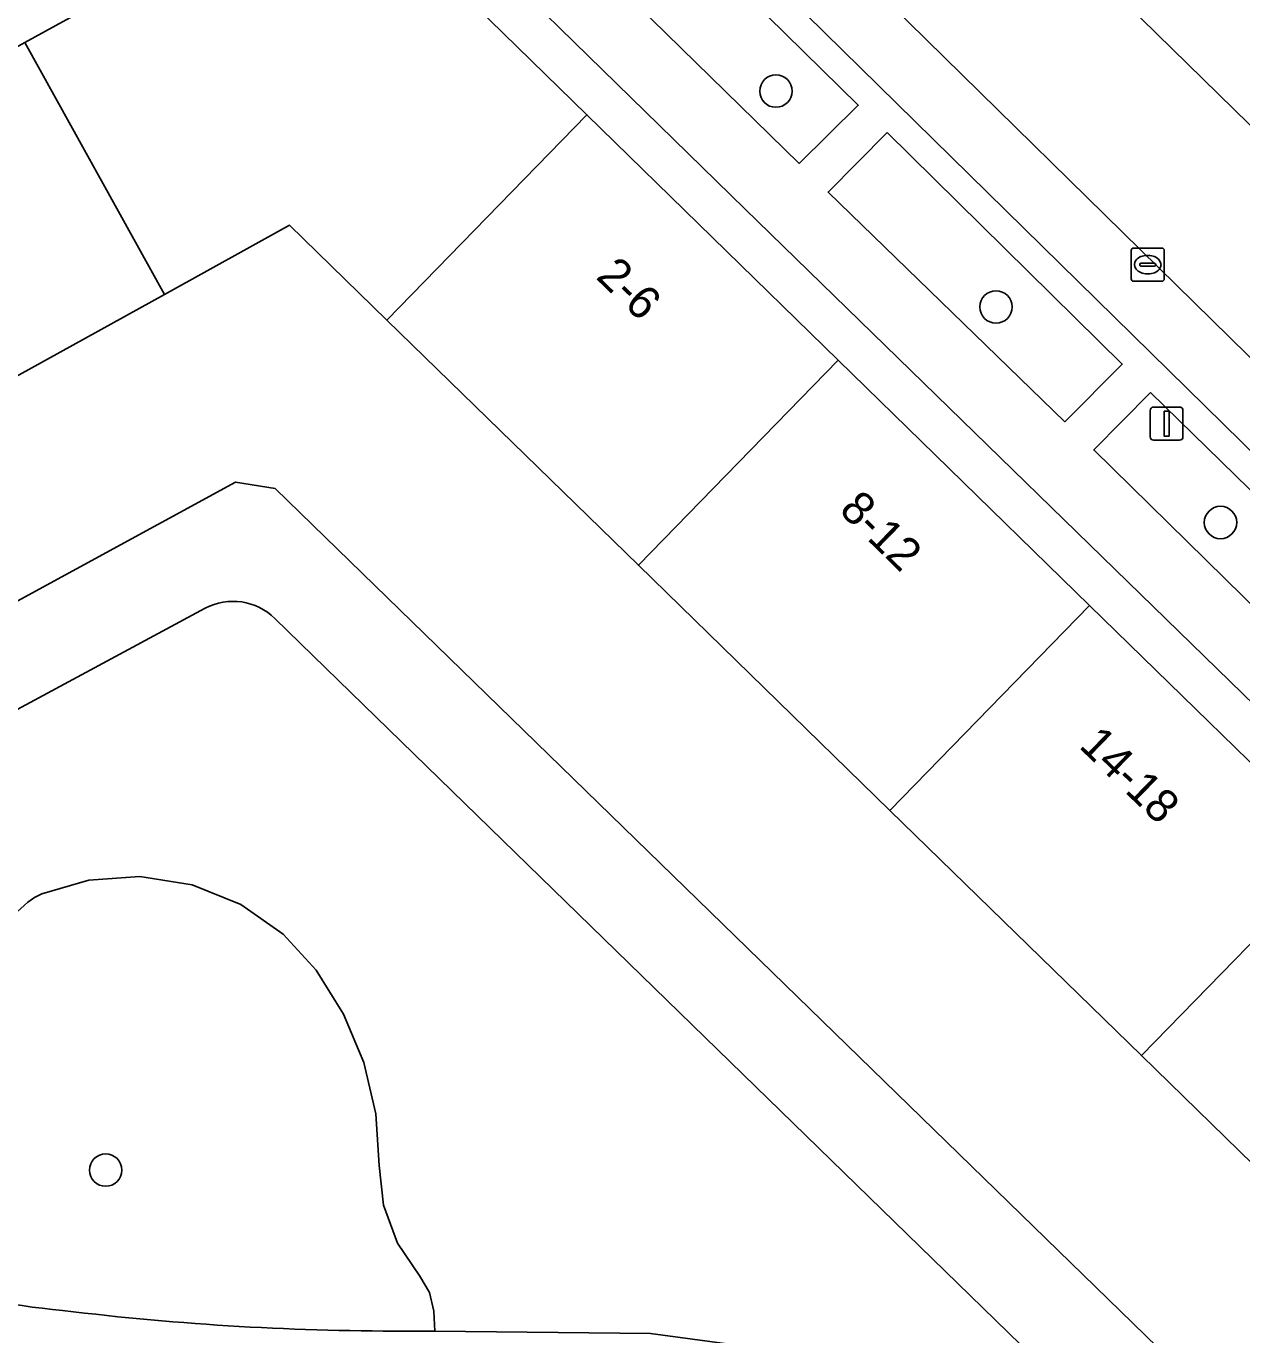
# Model space of a CAD drawing. Extents: x 159888 to 160761, y 384031 to 384750.
# Drawn here: x 160186.63 to 160223.32, y 384466.02 to 384505.51 of the extents above; entities that cross this region are included whole.
import ezdxf

# ---------------------------------------------------------------- set-up
doc = ezdxf.new("R2010")
doc.units = 0
for name, color, linetype in [('IMGEO_Boom', 7, 'Continuous'), ('IMGEO_Erf', 7, 'Continuous'), ('IMGEO_Groenvoorziening', 7, 'Continuous'), ('IMGEO_Kolk', 7, 'Continuous'), ('IMGEO_Lichtmast', 7, 'Continuous'), ('IMGEO_Pand', 7, 'Continuous'), ('IMGEO_Pand_nummerreeks', 7, 'Continuous'), ('IMGEO_Parkeervlak_open', 7, 'Continuous'), ('IMGEO_Rijbaan_lokaal_open', 7, 'Continuous'), ('IMGEO_Voetpad_gesloten', 7, 'Continuous'), ('IMGEO_Voetpad_open', 7, 'Continuous')]:
    doc.layers.add(name, color=color, linetype=linetype)

msp = doc.modelspace()

# ---------------------------------------------------------------- linework, layer by layer
at = {"layer": 'IMGEO_Boom'}
for centre in [(160209.261, 384503.553), (160215.903, 384497.039), (160222.677, 384490.533), (160189.033, 384470.989)]:
    msp.add_circle(centre, 0.489, dxfattribs=at)
at = {"layer": 'IMGEO_Erf'}
for points in [[(160214.173, 384418.814), (160210.282, 384423.243), (160211.572, 384424.273), (160208.64, 384426.061), (160208.452, 384425.753), (160207.943, 384426.117), (160212.148, 384433.196), (160217.679, 384442.506), (160223.194, 384451.791), (160228.71, 384461.076), (160230.651, 384464.343), (160227.879, 384467.046), (160220.289, 384474.445), (160212.699, 384481.844), (160205.109, 384489.244), (160197.518, 384496.643), (160194.583, 384499.505), (160190.804, 384497.414), (160181.266, 384492.138)], [(160157.338, 384472.343), (160192.947, 384491.75), (160194.145, 384491.56), (160222.659, 384463.811), (160223.27, 384462.707), (160197.935, 384421.095), (160207.34, 384413.056)]]:
    msp.add_lwpolyline(points, dxfattribs=at)
at = {"layer": 'IMGEO_Groenvoorziening'}
for points in [[(160204.606, 384510.136), (160202.83, 384508.346), (160209.967, 384501.371), (160211.746, 384503.128)], [(160212.613, 384502.302), (160210.835, 384500.507), (160217.982, 384493.573), (160219.711, 384495.314)], [(160220.569, 384494.455), (160218.85, 384492.724), (160225.629, 384486.073), (160227.372, 384487.807)]]:
    msp.add_lwpolyline(points, close=True, dxfattribs=at)
for points in [[(160192.036, 384487.95), (160172.842, 384477.61)], [(160217.799, 384464.601), (160194.141, 384487.639)], [(160184.575, 384477.169), (160186.682, 384479.078), (160186.884, 384479.219), (160187.105, 384479.33), (160188.522, 384479.744), (160190.069, 384479.85), (160191.641, 384479.6), (160193.115, 384479.002), (160194.386, 384478.113), (160195.385, 384477.026), (160196.211, 384475.698), (160196.821, 384474.234), (160197.184, 384472.691), (160197.291, 384471.13), (160197.42, 384469.933), (160197.839, 384468.785), (160198.51, 384467.785), (160198.809, 384467.296), (160198.933, 384466.736), (160198.966, 384466.127), (160205.472, 384466.058), (160212.486, 384465.116), (160215.456, 384464.312), (160216.858, 384463.726)]]:
    msp.add_lwpolyline(points, dxfattribs=at)
msp.add_arc((160192.873, 384486.338), 1.816, 45.7386, 117.4529, dxfattribs=at)
at = {"layer": 'IMGEO_Kolk'}
for p, q in [((160219.98, 384497.889), (160219.98, 384498.741)), ((160220.055, 384498.815), (160220.907, 384498.815)), ((160220.468, 384498.595), (160220.493, 384498.595)), ((160220.981, 384498.741), (160220.981, 384497.889)), ((160220.239, 384498.309), (160220.239, 384498.321)), ((160220.677, 384498.272), (160220.279, 384498.272)), ((160220.282, 384498.358), (160220.68, 384498.358)), ((160220.723, 384498.321), (160220.723, 384498.309)), ((160220.907, 384497.815), (160220.055, 384497.815)), ((160220.491, 384498.035), (160220.466, 384498.035))]:
    msp.add_line(p, q, dxfattribs=at)
for points in [[(160219.98, 384497.889), (160219.98, 384498.741)], [(160220.055, 384498.815), (160220.907, 384498.815)], [(160220.981, 384498.741), (160220.981, 384497.889)], [(160220.907, 384497.815), (160220.055, 384497.815)]]:
    msp.add_lwpolyline(points, dxfattribs=at)
for centre, radius, start, end in [((160220.057, 384498.739), 0.0765, 91.552, 178.448), ((160220.057, 384498.739), 0.0765, 91.552, 178.448), ((160220.905, 384498.739), 0.0765, 1.552, 88.448), ((160220.905, 384498.739), 0.0765, 1.552, 88.448), ((160220.279, 384498.318), 0.0403, 85.8775, 175.7526), ((160220.276, 384498.308), 0.0366, 178.938, 274.7102), ((160220.68, 384498.315), 0.043, 264.8664, 352.4533), ((160220.684, 384498.32), 0.0386, 1.7309, 96.639), ((160220.057, 384497.891), 0.0765, 181.552, 268.448), ((160220.057, 384497.891), 0.0765, 181.552, 268.448), ((160220.905, 384497.891), 0.0765, 271.552, 358.448), ((160220.905, 384497.891), 0.0765, 271.552, 358.448)]:
    msp.add_arc(centre, radius, start, end, dxfattribs=at)
for centre, major_axis, ratio, start_param, end_param in [((160220.467, 384498.315), (-0.387, 0.002), 0.722429, 4.712389, 7.853982), ((160220.492, 384498.315), (-0.39, 0.002), 0.717154, 1.570796, 4.712389)]:
    msp.add_ellipse(centre, major_axis=major_axis, ratio=ratio, start_param=start_param, end_param=end_param, dxfattribs=at)
at = {"layer": 'IMGEO_Lichtmast'}
for p, q in [((160220.555, 384493.118), (160220.555, 384493.918)), ((160220.555, 384493.918), (160220.555, 384493.118)), ((160220.655, 384494.018), (160221.445, 384494.018)), ((160221.445, 384494.018), (160220.655, 384494.018)), ((160221.545, 384493.918), (160221.545, 384493.118)), ((160221.545, 384493.118), (160221.545, 384493.918)), ((160221.445, 384493.018), (160220.655, 384493.018)), ((160220.655, 384493.018), (160221.445, 384493.018))]:
    msp.add_line(p, q, dxfattribs=at)
msp.add_lwpolyline([(160220.975, 384493.893), (160221.125, 384493.893), (160221.125, 384493.143), (160220.975, 384493.143), (160220.975, 384493.893)], dxfattribs=at)
for centre, start, end in [((160220.655, 384493.918), 90, 180), ((160220.655, 384493.918), 90, 180), ((160221.445, 384493.918), 0, 90), ((160221.445, 384493.918), 360, 90), ((160220.655, 384493.118), 180, 270), ((160220.655, 384493.118), 180, 270), ((160221.445, 384493.118), 270, 0), ((160221.445, 384493.118), 270, 0)]:
    msp.add_arc(centre, 0.1, start, end, dxfattribs=at)
at = {"layer": 'IMGEO_Pand'}
for points in [[(160196.415, 384509.815), (160196.075, 384510.23), (160186.593, 384505.023), (160190.804, 384497.414), (160194.583, 384499.505), (160197.518, 384496.643), (160203.556, 384502.837)], [(160181.266, 384492.138), (160190.804, 384497.414), (160186.593, 384505.023), (160177.514, 384500), (160177.056, 384499.746)], [(160203.556, 384502.837), (160197.518, 384496.643), (160205.109, 384489.244), (160211.139, 384495.429)], [(160211.139, 384495.429), (160205.109, 384489.244), (160212.699, 384481.844), (160218.725, 384488.027), (160214.063, 384492.572)], [(160218.725, 384488.027), (160212.699, 384481.844), (160220.289, 384474.445), (160226.316, 384480.627)], [(160226.316, 384480.627), (160220.289, 384474.445), (160227.879, 384467.046), (160233.908, 384473.231), (160229.825, 384477.206)]]:
    msp.add_lwpolyline(points, close=True, dxfattribs=at)
at = {"layer": 'IMGEO_Parkeervlak_open'}
for points in [[(160207.717, 384518.046), (160224.94, 384501.185)], [(160234.606, 384485.229), (160232.947, 384486.549), (160231.049, 384488.176), (160203.557, 384515.169)], [(160203.589, 384514.481), (160202.511, 384513.401), (160229.885, 384486.517), (160231.834, 384484.894), (160233.589, 384483.523)]]:
    msp.add_lwpolyline(points, dxfattribs=at)
at = {"layer": 'IMGEO_Rijbaan_lokaal_open'}
for points in [[(160236.102, 384490.375), (160234.472, 384491.786), (160233.004, 384493.205), (160226.392, 384499.753), (160224.94, 384501.185), (160207.717, 384518.046)], [(160202.743, 384515.892), (160203.557, 384515.169), (160231.049, 384488.176), (160232.947, 384486.549), (160234.606, 384485.229)]]:
    msp.add_lwpolyline(points, dxfattribs=at)
at = {"layer": 'IMGEO_Voetpad_gesloten'}
for points in [[(160194.145, 384491.56), (160192.947, 384491.75), (160157.338, 384472.343), (160141.469, 384463.844), (160143.881, 384462.027), (160166.157, 384474.038)], [(160216.831, 384457.484), (160199.296, 384428.481), (160195.888, 384422.845), (160197.935, 384421.095), (160223.27, 384462.707), (160222.659, 384463.811), (160194.145, 384491.56)], [(160172.842, 384477.61), (160192.036, 384487.95)], [(160194.141, 384487.639), (160217.799, 384464.601)], [(160198.413, 384466.133), (160198.966, 384466.127), (160198.933, 384466.736), (160198.809, 384467.296), (160198.51, 384467.785), (160197.839, 384468.785), (160197.42, 384469.933), (160197.291, 384471.13), (160197.184, 384472.691), (160196.821, 384474.234), (160196.211, 384475.698), (160195.385, 384477.026), (160194.386, 384478.113), (160193.115, 384479.002), (160191.641, 384479.6), (160190.069, 384479.85), (160188.522, 384479.744), (160187.105, 384479.33), (160186.884, 384479.219), (160186.682, 384479.078), (160184.575, 384477.169)], [(160216.858, 384463.726), (160215.456, 384464.312), (160212.486, 384465.116), (160205.472, 384466.058), (160198.966, 384466.127), (160198.413, 384466.133)]]:
    msp.add_lwpolyline(points, dxfattribs=at)
for centre, radius, start, end in [((160192.873, 384486.338), 1.816, 45.7386, 117.4529), ((160190.347, 384493.923), 27.295, 243.8143, 264.5069), ((160190.347, 384493.923), 27.295, 243.8143, 264.5069), ((160197.938, 384550.222), 84.091, 263.03056, 270.32396), ((160197.938, 384550.222), 84.091, 263.03056, 270.32396)]:
    msp.add_arc(centre, radius, start, end, dxfattribs=at)
at = {"layer": 'IMGEO_Voetpad_open'}
for points in [[(160195.384, 384516.714), (160196.41, 384511.643), (160196.722, 384511.338), (160208.326, 384500), (160242.988, 384466.237), (160244.045, 384468.12), (160234.942, 384477.032), (160237.752, 384479.861), (160242.643, 384477.209), (160243.35, 384478.526), (160246.899, 384475.68)], [(160233.589, 384483.523), (160231.834, 384484.894), (160229.885, 384486.517), (160202.511, 384513.401), (160203.589, 384514.481)], [(160196.415, 384509.815), (160203.556, 384502.837), (160211.139, 384495.429), (160214.063, 384492.572), (160218.725, 384488.027), (160226.316, 384480.627), (160229.825, 384477.206), (160233.908, 384473.231), (160241.079, 384466.248), (160241.5, 384465.937), (160236.032, 384456.726), (160234.136, 384453.532), (160230.493, 384447.455), (160224.977, 384438.17), (160219.443, 384428.854), (160218.975, 384429.14), (160217.802, 384427.216), (160218.9, 384425.95), (160242.463, 384465.36), (160242.988, 384466.237), (160208.326, 384500), (160196.722, 384511.338)], [(160186.593, 384505.023), (160196.075, 384510.23)]]:
    msp.add_lwpolyline(points, dxfattribs=at)
for points in [[(160204.606, 384510.136), (160211.746, 384503.128), (160209.967, 384501.371), (160202.83, 384508.346)], [(160212.613, 384502.302), (160219.711, 384495.314), (160217.982, 384493.573), (160210.835, 384500.507)], [(160220.569, 384494.455), (160227.372, 384487.807), (160225.629, 384486.073), (160218.85, 384492.724)]]:
    msp.add_lwpolyline(points, close=True, dxfattribs=at)

# ---------------------------------------------------------------- texts
at = {"layer": 'IMGEO_Pand_nummerreeks'}
for s, rotation, p in [('2-6', 315.8364, (160203.799, 384497.919)), ('8-12', 315.676, (160211.134, 384490.867)), ('14-18', 315.8307, (160218.377, 384483.761))]:
    msp.add_text(s, height=1, rotation=rotation, dxfattribs=at).set_placement(p)

doc.saveas('drawing.dxf')
